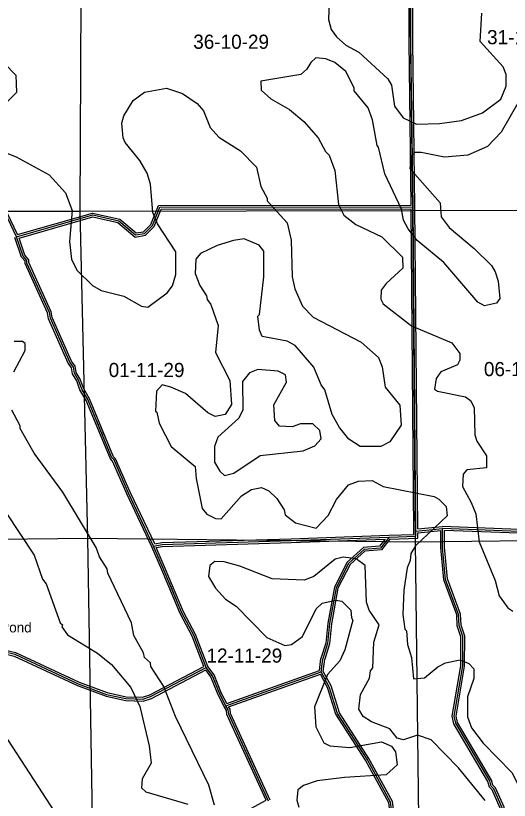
# Model space of a CAD drawing. Extents: x 457167 to 656239, y 1787309 to 1969297.
# Drawn here: x 546978 to 554826, y 1898815 to 1911287 of the extents above; entities that cross this region are included whole.
import ezdxf

# ---------------------------------------------------------------- set-up
doc = ezdxf.new("R2010")
doc.units = 0
for name, color, linetype in [('Level 1', 7, 'Continuous'), ('Level 2', 7, 'Continuous'), ('Level 31', 7, 'Continuous'), ('Level 32', 7, 'Continuous'), ('Level 34', 7, 'Continuous'), ('Level 41', 7, 'Continuous'), ('Level 55', 7, 'Continuous'), ('Level 7', 7, 'Continuous')]:
    doc.layers.add(name, color=color, linetype=linetype)

msp = doc.modelspace()

# ---------------------------------------------------------------- linework, layer by layer
at = {"layer": 'Level 1'}
for p, q in [((548005.908, 1908179.407), (548023.872, 1913521.458)), ((553225.595, 1913330.993), (553287.717, 1908193.879)), ((553291.598, 1908187.791), (558601.682, 1908215.749)), ((542774.254, 1908171.988), (548005.908, 1908179.407)), ((548005.908, 1908179.407), (553291.598, 1908187.791)), ((548126.835, 1902981.02), (548005.908, 1908179.407)), ((553287.717, 1908193.879), (553331.178, 1902922.812)), ((542788.198, 1902925.546), (548126.835, 1902981.02)), ((548216.384, 1897612.841), (548126.835, 1902981.02)), ((548126.835, 1902981.02), (553331.178, 1902922.812)), ((553331.178, 1902922.812), (558644.015, 1902988.806)), ((553331.178, 1902922.812), (553391.392, 1897689.51))]:
    msp.add_line(p, q, dxfattribs=at)
at = {"layer": 'Level 31'}
for p, q in [((549269.23, 1908241.483), (553295.732, 1908247.534)), ((553340.25, 1903095.292), (553295.732, 1908247.534)), ((553340.25, 1903095.292), (553765.733, 1903135.933)), ((555407.914, 1903073.249), (553765.733, 1903135.933)), ((551356.02, 1902942.303), (552913.651, 1902997.203)), ((551835.61, 1900855.086), (551861.313, 1901063.745)), ((550321.344, 1900319.367), (551835.61, 1900855.086))]:
    msp.add_line(p, q, dxfattribs=at)
for points in [[(553295.732, 1908247.534), (553261.065, 1910873.514), (553252.109, 1913599.064)], [(546992.2, 1907772.479), (546710.38, 1908356.598), (546702.36, 1908439.897), (546503.239, 1908824.133), (546462.019, 1908966.077), (546312.385, 1909207.981), (546171.484, 1909500.045), (545980.609, 1909767.528), (545897.235, 1909842.687), (545407.038, 1910460.895)], [(546992.2, 1907772.479), (548202.094, 1908119.121), (548618.557, 1908026.635), (548884.6, 1907800.766), (549026.444, 1907825.448), (549151.73, 1907950.179), (549269.23, 1908241.483)], [(549171.679, 1902856.544), (548773.542, 1903699.534), (548541.721, 1904225.311), (548508.439, 1904258.862), (548127.425, 1905185.085), (548027.774, 1905351.925), (547978.278, 1905493.891), (547911.836, 1905602.451), (547895.28, 1905702.502), (547837.325, 1905777.582), (547530.705, 1906478.861), (547514.126, 1906570.55), (547157.858, 1907355.253), (547157.98, 1907396.708), (547099.687, 1907463.791), (546992.2, 1907772.479)], [(554727.655, 1897521.536), (554701.382, 1897681.248), (554712.43, 1898698.329), (554580.03, 1898998.697), (554538.493, 1899040.63), (554513.604, 1899123.973), (553974.03, 1900042.566), (553949.528, 1900150.999), (554084.947, 1900951.006), (554086.233, 1901417.921), (554028.215, 1901592.994), (554020.43, 1901767.928), (553813.413, 1902327.056), (553764.905, 1902835.929), (553765.733, 1903135.933)], [(552913.651, 1902997.203), (552776.782, 1902824.126), (552518.255, 1902803.031), (552269.658, 1902581.541), (552073.053, 1902195.175), (551968.129, 1901626.002), (551936.08, 1901308.631), (551861.313, 1901063.745)], [(552913.651, 1902997.203), (553340.018, 1903012.018), (553340.25, 1903095.292)], [(549171.679, 1902856.544), (549304.956, 1902880.887), (551356.02, 1902942.303)], [(550008.326, 1900928.64), (549809.805, 1901437.583), (549618.805, 1901796.322), (549328.944, 1902489.172), (549171.679, 1902856.544)], [(545974.317, 1901126.966), (546024.245, 1901130.817), (546791.241, 1901178.728), (546966.3, 1901136.756), (547973.733, 1900667.245), (548423.445, 1900499.386), (548731.65, 1900431.58), (548998.375, 1900422.808), (549123.444, 1900463.901), (550008.326, 1900928.64)], [(550321.344, 1900319.367), (550223.94, 1900502.559), (550108.093, 1900794.896), (550008.326, 1900928.64)], [(553194.289, 1897583.946), (553038.979, 1897989.841), (552939.447, 1898786.133), (552567.753, 1899466.821), (552096.373, 1900195.43), (551964.034, 1900620.901), (551835.61, 1900855.086)], [(550998.073, 1898802.863), (550364.837, 1900185.422), (550356.762, 1900252.356), (550321.344, 1900319.367)]]:
    msp.add_lwpolyline(points, dxfattribs=at)
at = {"layer": 'Level 32'}
for p, q in [((549248.971, 1908271.452), (553265.334, 1908277.488)), ((549289.491, 1908211.513), (553265.99, 1908217.488)), ((553310.25, 1903095.375), (553265.99, 1908217.488)), ((553369.967, 1903128.267), (553325.731, 1908247.793)), ((553369.967, 1903128.266), (553764.875, 1903165.987)), ((553370.175, 1903068.012), (553735.642, 1903102.921)), ((555409.325, 1903103.216), (553764.875, 1903165.987)), ((555406.505, 1903043.28), (553795.648, 1903104.768)), ((551354.964, 1902972.285), (552912.595, 1903027.185)), ((551357.078, 1902912.321), (552849.887, 1902964.936)), ((551808.105, 1900877.176), (551831.859, 1901070.005)), ((551866.569, 1900861.023), (551890.77, 1901057.483)), ((550335.701, 1900356.268), (551808.105, 1900877.176)), ((550364.102, 1900302.671), (551821.57, 1900818.295))]:
    msp.add_line(p, q, dxfattribs=at)
for points in [[(553265.334, 1908277.489), (553231.065, 1910873.266), (553222.108, 1913598.965)], [(553325.73, 1908247.931), (553291.065, 1910873.761), (553282.11, 1913599.162)], [(547008.237, 1907808.28), (546739.728, 1908364.808), (546731.666, 1908448.548), (546531.229, 1908835.324), (546489.686, 1908978.376), (546338.723, 1909222.43), (546197.391, 1909515.386), (546003.129, 1909787.619), (545919.185, 1909863.291), (545430.688, 1910479.353)], [(547008.237, 1907808.28), (548201.157, 1908150.061), (548632.312, 1908054.311), (548893.303, 1907832.732), (549011.982, 1907853.382), (549126.206, 1907967.102), (549248.97, 1908271.453)], [(547030.966, 1907752.377), (548203.03, 1908088.182), (548604.802, 1907998.958), (548875.897, 1907768.801), (549040.906, 1907797.513), (549177.253, 1907933.256), (549289.492, 1908211.512)], [(549144.316, 1902844.23), (548746.249, 1903687.074), (548516.511, 1904208.126), (548482.955, 1904241.953), (548100.527, 1905171.612), (548000.45, 1905339.163), (547951.009, 1905480.975), (547883.194, 1905591.781), (547866.916, 1905690.151), (547811.318, 1905762.176), (547501.81, 1906470.065), (547485.268, 1906561.542), (547127.838, 1907348.803), (547127.945, 1907385.532), (547073.255, 1907448.471), (546964.434, 1907760.99)], [(549188.963, 1902890.196), (548800.835, 1903711.994), (548566.931, 1904242.496), (548533.922, 1904275.771), (548154.322, 1905198.556), (548055.096, 1905364.686), (548005.546, 1905506.806), (547940.48, 1905613.122), (547923.645, 1905714.854), (547863.332, 1905792.988), (547559.602, 1906487.659), (547542.985, 1906579.556), (547187.877, 1907361.702), (547188.013, 1907407.884), (547126.12, 1907479.11), (547030.967, 1907752.377)], [(554691.955, 1897553.736), (554671.355, 1897678.96), (554682.361, 1898692.166), (554554.815, 1898981.523), (554511.895, 1899024.851), (554485.897, 1899111.909), (553945.795, 1900031.397), (553918.959, 1900150.165), (554054.953, 1900953.568), (554056.219, 1901413.121), (553998.429, 1901587.506), (553990.668, 1901761.91), (553783.92, 1902320.311), (553734.9, 1902834.543), (553735.642, 1903102.921)], [(554757.258, 1897526.406), (554731.41, 1897683.537), (554742.5, 1898704.491), (554605.245, 1899015.871), (554565.091, 1899056.409), (554541.311, 1899136.037), (554002.263, 1900053.734), (553980.097, 1900151.832), (554114.941, 1900948.444), (554116.246, 1901422.723), (554058.001, 1901598.483), (554050.193, 1901773.947), (553842.907, 1902333.801), (553794.91, 1902837.314), (553795.648, 1903104.768)], [(552912.609, 1903027.186), (553310.098, 1903040.998), (553310.25, 1903095.375)], [(552928.571, 1902967.702), (553369.938, 1902983.039), (553370.175, 1903068.012)], [(549188.963, 1902890.197), (549301.795, 1902910.807), (551355.122, 1902972.291)], [(549214.055, 1902833.786), (549308.119, 1902850.967), (551356.919, 1902912.316)], [(552849.887, 1902964.936), (552761.341, 1902852.967), (552505.8, 1902832.114), (552245.483, 1902600.182), (552044.339, 1902204.898), (551938.403, 1901630.236), (551906.526, 1901314.575), (551831.859, 1901070.006)], [(552928.571, 1902967.702), (552792.223, 1902795.286), (552530.71, 1902773.946), (552293.834, 1902562.898), (552101.767, 1902185.451), (551997.854, 1901621.768), (551965.632, 1901302.686), (551890.77, 1901057.482)], [(549970.63, 1900942.727), (549782.495, 1901425.04), (549591.669, 1901783.456), (549301.315, 1902477.479), (549144.316, 1902844.23)], [(550034.8, 1900943.323), (549837.114, 1901450.127), (549645.942, 1901809.188), (549356.572, 1902500.866), (549214.055, 1902833.786)], [(545972.01, 1901156.877), (546022.155, 1901160.746), (546793.861, 1901208.951), (546976.234, 1901165.225), (547985.333, 1900694.937), (548431.955, 1900528.231), (548735.396, 1900461.474), (548994.054, 1900452.967), (549111.705, 1900491.624), (549970.63, 1900942.726)], [(545976.625, 1901097.054), (546026.333, 1901100.888), (546788.622, 1901148.506), (546956.365, 1901108.286), (547962.134, 1900639.552), (548414.935, 1900470.541), (548727.902, 1900401.686), (549002.695, 1900392.649), (549135.182, 1900436.179), (549999.597, 1900890.168)], [(550294.855, 1900305.283), (550196.666, 1900489.951), (550081.668, 1900780.146), (549999.596, 1900890.168)], [(550335.702, 1900356.268), (550251.215, 1900515.166), (550134.519, 1900809.646), (550034.801, 1900943.323)], [(553209.089, 1897629.217), (553068.297, 1897997.168), (552968.509, 1898795.51), (552593.548, 1899482.179), (552123.798, 1900208.271), (551991.786, 1900632.687), (551866.569, 1900861.022)], [(553157.589, 1897595.915), (553009.661, 1897982.513), (552910.385, 1898776.757), (552541.958, 1899451.462), (552068.949, 1900182.589), (551936.28, 1900609.116), (551821.57, 1900818.294)], [(550959.145, 1898815.813), (550335.614, 1900177.183), (550327.642, 1900243.247), (550294.82, 1900305.348)], [(551025.348, 1898815.356), (550394.061, 1900193.661), (550385.881, 1900261.464), (550364.102, 1900302.67)], [(548548.01, 1897443.645), (548664.451, 1897565.227), (550959.145, 1898815.813)]]:
    msp.add_lwpolyline(points, dxfattribs=at)
at = {"layer": 'Level 55'}
msp.add_lwpolyline([(548569.676, 1897422.894), (548082.32, 1897888.322), (545974.317, 1901126.966)], dxfattribs=at)
at = {"layer": 'Level 7'}
for points in [[(551962.936, 1911510.526), (551953.69, 1911227.13), (551994.843, 1911068.606), (552077.846, 1910951.635), (552227.481, 1910817.763), (552435.527, 1910708.733), (552892.653, 1910282.109), (552950.685, 1910181.877), (552999.651, 1909848.261), (553140.787, 1909664.408), (553348.862, 1909563.718), (553715.7, 1909570.873), (553715.7, 1909570.873), (554065.985, 1909619.748), (554399.83, 1909743.716), (554692.283, 1909959.545), (554776.301, 1910167.691), (554776.889, 1910351.095), (554727.295, 1910476.267), (554361.773, 1910877.592), (554388.216, 1911327.683)], [(552051.532, 1910543.215), (551910.009, 1910602.034), (551751.655, 1910619.222), (551668.065, 1910544.46), (551609.345, 1910436.286), (551509.055, 1910353.213), (550875.134, 1910246.902), (550883.016, 1910105.149), (551032.641, 1909962.938), (551332.19, 1909795.267), (551556.656, 1909602.816), (551789.255, 1909343.633), (551905.28, 1909126.499), (551963.433, 1909067.978), (552054.348, 1908825.934), (552110.977, 1908283.871), (552193.811, 1908116.879), (552385.057, 1907966.207), (552801.258, 1907773.128), (553125.33, 1907446.965), (553133.102, 1907271.871), (552865.56, 1907030.961), (552790.17, 1906922.848), (552781.383, 1906781.165), (552822.835, 1906706.013), (553271.889, 1906354.411), (553912.895, 1906085.592), (554037.42, 1905918.47), (554037.061, 1905810.097), (554003.492, 1905735.165), (553736.369, 1905627.679), (553661.009, 1905519.536), (553635.45, 1905352.901), (553685.372, 1905319.391), (554126.902, 1905226.255), (554210.065, 1905167.644), (554268.097, 1905059.072), (554275.024, 1904625.582), (554308.045, 1904525.411), (554465.682, 1904291.506), (554465.095, 1904099.772), (554148.18, 1904067.437), (554089.63, 1904000.945), (554080.642, 1903800.87), (554221.579, 1903550.356), (554296.013, 1903366.692), (554344.6, 1902924.702), (554601.065, 1902306.991), (554666.969, 1902065.046), (554799.725, 1901872.853), (554882.927, 1901822.573)], [(546799.55, 1910526.737), (546982.365, 1910342.755), (546989.82, 1910067.618), (546571.658, 1909652.143)], [(554983.989, 1909933.588), (554698.92, 1909434.322), (554481.46, 1909209.924), (554164.225, 1909069.216), (553797.329, 1909037.051), (553422.45, 1909113.288), (553322.419, 1909113.617), (553272.238, 1909063.765), (553246.541, 1908855.42), (553728.319, 1908312.013), (553744.272, 1908086.868), (553868.797, 1907919.756), (554267.86, 1907585.022), (554542.109, 1907317.38), (554600.131, 1907217.138), (554649.665, 1907066.925), (554673.79, 1906791.759), (554623.54, 1906716.896), (554431.676, 1906675.833), (554323.473, 1906734.513), (553783.634, 1907361.471), (553359.59, 1907712.974), (553218.465, 1907896.836), (553143.891, 1908038.779), (553111.108, 1908213.973), (552846.135, 1908773.363), (552747.476, 1909198.841), (552722.525, 1909223.911), (552648.808, 1909632.631), (552582.744, 1909824.594), (552358.545, 1910092.078), (552358.675, 1910142.089), (552226.138, 1910400.943), (552051.532, 1910543.215)], [(549069.81, 1908785.485), (548953.725, 1908985.918), (548721.226, 1909270.111), (548688.105, 1909345.233), (548663.85, 1909578.748), (548697.59, 1909695.331), (548848.429, 1909936.629), (549023.91, 1910069.415), (549374.235, 1910135.001), (549632.402, 1910050.822), (549865.289, 1909891.671), (549964.973, 1909774.64), (550072.489, 1909507.515), (550205.384, 1909357.033), (550554.824, 1909139.182), (550804.063, 1908879.939), (550878.109, 1908571.263), (550977.564, 1908387.53), (550977.425, 1908345.849), (551293.065, 1907994.714), (551358.871, 1907719.419), (551373.68, 1907135.805), (551414.744, 1906943.941), (551538.91, 1906668.446), (551705.076, 1906492.824), (552470.747, 1906098.564), (552745.096, 1905855.932), (552802.96, 1905705.679), (552851.935, 1905380.402), (553084.434, 1905096.238), (553108.429, 1904779.361), (552924.18, 1904513.182), (552782.198, 1904438.619), (552457.081, 1904439.665), (552274.076, 1904556.965), (552124.61, 1904740.847), (552008.555, 1904949.621), (551893.127, 1905341.819), (551834.995, 1905417.01), (551719.209, 1905700.845), (551420.207, 1906043.58), (551295.354, 1906110.66), (550895.475, 1906186.996), (550854.123, 1906287.168), (550829.829, 1906512.313), (550854.909, 1906537.254), (550923.521, 1907137.239), (550924.825, 1907545.729), (550850.092, 1907637.69), (550608.666, 1907738.48), (550441.884, 1907714.026), (550183.16, 1907631.471), (549916.006, 1907507.275), (549840.686, 1907415.842), (549831.63, 1907190.756), (549906.034, 1906998.793), (550013.889, 1906831.711), (550022.03, 1906773.349), (550080.152, 1906698.128), (550195.779, 1906364.311), (550152.695, 1905930.961), (550384.706, 1905488.373), (550408.472, 1905104.804), (550307.953, 1904946.739), (550149.46, 1904913.916), (550032.917, 1904972.636), (549675.465, 1905282.219), (549442.34, 1905383.008), (549309.096, 1905416.777), (549217.066, 1905317.044), (549199.38, 1905000.326), (549224.321, 1904983.586), (549257.115, 1904808.392), (549447.674, 1904441.006), (549830.136, 1904122.983), (549846.189, 1903931.179), (549944.688, 1903455.709), (550019.421, 1903363.748), (550152.605, 1903296.638), (550244.266, 1903287.999), (550570.567, 1903653.761), (550729.279, 1903753.306), (550887.771, 1903786.129), (551004.315, 1903735.749), (551128.969, 1903610.278), (551245.124, 1903434.855), (551261.495, 1903351.423), (551427.83, 1903225.852), (551752.688, 1903141.445), (551945.038, 1903340.901), (552079.277, 1903598.9), (552271.757, 1903831.697), (552430.31, 1903889.561), (552647.093, 1903897.174), (552821.858, 1903804.924), (553629.996, 1903643.951), (553704.888, 1903602.011), (553821.202, 1903484.939), (553837.385, 1903334.816), (553335.702, 1902861.248), (553260.252, 1902736.464)], [(546811.681, 1909109.493), (546986.515, 1909042.244), (547510.79, 1908757.144), (547768.34, 1908472.861), (547875.796, 1908189.096), (547832.513, 1907697.383), (547864.978, 1907413.846), (547956.082, 1907238.494), (548197.09, 1906995.951), (548338.545, 1906920.461), (548696.713, 1906827.623), (548979.661, 1906668.313), (549079.633, 1906651.314), (549388.825, 1906883.753), (549472.515, 1906991.867), (549523.124, 1907175.102), (549524.298, 1907533.561), (549233.926, 1907976.307), (549159.491, 1908159.971), (549119.244, 1908610.261), (549069.81, 1908785.485)], [(546950.568, 1905624.442), (547126.705, 1905965.673), (547127.064, 1906074.046), (547085.483, 1906107.526), (546952.1, 1906107.944)], [(547047.823, 1904765.463), (546915.266, 1905015.987)], [(550137.974, 1898736.679), (550047.277, 1899053.756), (549517.25, 1900147.515), (549335.39, 1900623.274), (549127.991, 1900940.709), (549119.85, 1900999.1), (549028.417, 1901082.761), (549011.975, 1901157.852), (548854.458, 1901433.437), (548821.775, 1901633.611), (548440.845, 1902426.806), (548432.744, 1902493.527), (548308.279, 1902685.66), (548258.755, 1902835.883), (547728.042, 1903712.897), (547271.534, 1904331.256), (547047.694, 1904723.782), (547047.823, 1904765.463), (547047.823, 1904765.463)], [(546826.64, 1903382.347), (547274.679, 1902714.007), (547406.817, 1902330.11), (547464.94, 1902254.879), (547688.033, 1901637.277), (547721.274, 1901603.796), (547712.845, 1901570.486), (547804.118, 1901445.144), (548278.371, 1901151.873), (548502.899, 1900976.081), (548810.14, 1900608.276), (548950.907, 1900307.701), (549098.97, 1899682.018), (549131.435, 1899406.822), (548988.895, 1899157.155), (548980.107, 1899015.471), (549046.6, 1898948.581), (549712.885, 1898754.694)], [(553260.252, 1902736.464), (553251.594, 1902628.121), (553201.185, 1902511.578), (553150.019, 1902153.249), (553132.105, 1901769.84), (553164.729, 1901536.324), (553189.64, 1901511.214), (553205.633, 1901294.439), (553271.637, 1901085.795), (553303.903, 1900743.907), (553478.996, 1900760.03), (553687.997, 1900934.406), (553813.229, 1901000.7), (554046.812, 1901049.964), (554179.995, 1900991.194), (554263.099, 1900907.563), (554262.581, 1900749.17), (554161.624, 1900457.731), (554160.618, 1900140.944), (554226.752, 1899965.651), (554409.369, 1899723.307), (554866.365, 1899255.001), (555106.606, 1898787.413)], [(554439.803, 1898814.546), (554016.287, 1899332.772), (553584.233, 1899775.978), (553367.717, 1899851.726), (553142.405, 1899777.412), (553042.442, 1899802.751), (552926.218, 1899953.163), (552634.81, 1900062.482), (552501.686, 1900146.273), (552435.354, 1900263.185), (552461.12, 1900496.531), (552603.68, 1900754.498), (552620.718, 1900871.141), (552654.228, 1900921.063), (552672.202, 1901329.483), (552756.45, 1901604.321), (552598.813, 1901838.264), (552557.52, 1901963.436), (552534.401, 1902547.051), (552393.017, 1902655.881), (552184.703, 1902681.539), (552059.56, 1902648.616), (551716.889, 1902374.596), (551566.646, 1902316.732), (551058.186, 1902335.046), (550541.964, 1902536.785), (550292.098, 1902604.263), (550142.075, 1902613.081), (550066.825, 1902546.619), (550041.256, 1902371.655), (550157.381, 1902187.861), (550315.217, 1902012.31), (550481.582, 1901903.379), (550971.819, 1901401.633), (551254.866, 1901275.674), (551363.268, 1901292.016), (551538.73, 1901416.511), (551756.907, 1901857.614), (551848.897, 1901949.017), (552065.81, 1901998.351), (552165.783, 1901981.352), (552307.038, 1901839.181), (552314.98, 1901714.098), (552339.89, 1901680.687), (552213.315, 1901205.904), (552129.396, 1901031.109), (551936.946, 1900814.981), (551726.9, 1900298.816), (551750.895, 1899981.929), (551875.121, 1899731.455), (551974.994, 1899681.105), (552291.71, 1899655.078), (552792.188, 1899745.177), (552950.342, 1899677.997), (553016.745, 1899586.076), (553041.098, 1899377.601), (552865.517, 1899219.766), (552206.815, 1899180.176), (551773.128, 1899123.219), (551556.155, 1899048.885)], [(551556.155, 1899048.885), (551464.225, 1898982.481), (551447.037, 1898815.827), (551480.019, 1898707.356)]]:
    msp.add_lwpolyline(points, dxfattribs=at)
msp.add_lwpolyline([(550446.66, 1904012.609), (550864.393, 1904294.711), (551548.195, 1904367.541), (551731.857, 1904450.326), (551832.258, 1904558.37), (551816.005, 1904691.812), (551699.661, 1904800.543), (551507.918, 1904801.171), (551374.376, 1904751.578), (551174.342, 1904760.566), (551099.61, 1904852.497), (551083.715, 1905102.653), (551284.934, 1905460.454), (551268.651, 1905577.236), (551152.139, 1905635.946), (550827.092, 1905662.003), (550693.54, 1905612.41), (550584.71, 1905471.056), (550591.617, 1905020.855), (550524.498, 1904887.701), (550190.095, 1904588.669), (550139.587, 1904438.785), (550138.771, 1904188.689), (550221.675, 1904046.676), (550296.507, 1903979.756), (550446.66, 1904012.609)], close=True, dxfattribs=at)

# ---------------------------------------------------------------- texts
at = {"layer": 'Level 2'}
for s, p in [('36-10-29', (549801.244, 1910760.351)), ('31-10-30', (554471.858, 1910833.154)), ('01-11-29', (548457.057, 1905542.726)), ('06-11-30', (554422.056, 1905557.153)), ('12-11-29', (550011.656, 1901003.222))]:
    msp.add_text(s, height=225, dxfattribs=at).set_placement(p)
at = {"layer": 'Level 34'}
for rotation, p in [(292.3597167, (548256.947, 1904837.371)), (292.7017833, (549412.201, 1902257.779)), (291.6166834, (550106.534, 1900764.906)), (294.6078416, (550615.99, 1899607.059))]:
    msp.add_text('OLD BRICK ROAD', height=25, rotation=rotation, dxfattribs=at).set_placement(p)
at = {"layer": 'Level 41'}
msp.add_text('Poplar Pond', height=160, dxfattribs=at).set_placement((546054.904, 1901483.605))

doc.saveas('drawing.dxf')
